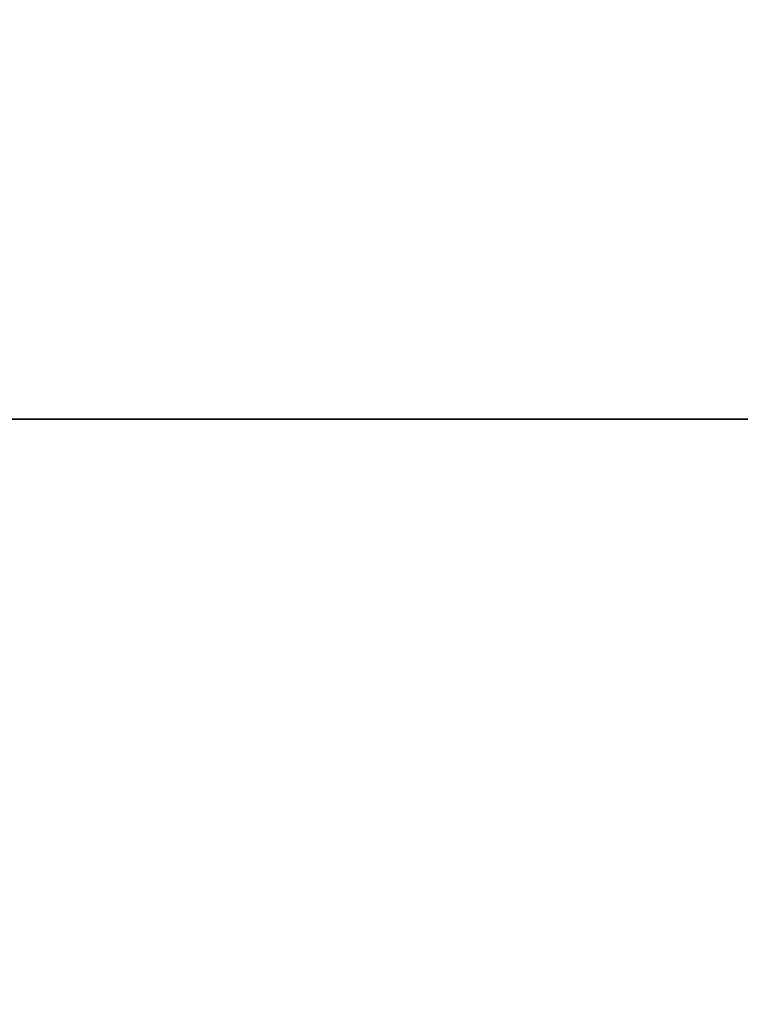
# Model space of a CAD drawing. Header units: millimetres. Extents: x -508 to 6708, y -115 to 193.
# Tile 664 of 1056: x 1883 to 1895, y -20 to -3. Entities that reach past the tile are written whole.
import ezdxf

# ---------------------------------------------------------------- set-up
doc = ezdxf.new("R2010")
doc.units = ezdxf.units.MM
doc.layers.add('151', color=7, linetype='Continuous', true_color=0xffffff)

# ---------------------------------------------------------------- blocks, each defined once
blk = doc.blocks.new('UG_SURFACE_002')
at = {"layer": '151', "color": 252, "linetype": 'Continuous', "lineweight": 35}
for points in [[(2057.5, -10, 2215.25), (2057.5, 174.4, 2215.25), (942.5, 174.4, 2215.25), (942.5, -10, 2215.25)], [(1092.5, -10, 2065.25), (1092.5, 174.4, 2065.25), (1907.5, 174.4, 2065.25), (1907.5, -10, 2065.25)], [(2057.5, -10, 2215.25), (942.5, -10, 2215.25), (1092.5, -10, 2065.25), (1907.5, -10, 2065.25)]]:
    blk.add_3dface(points, dxfattribs=at)
blk = doc.blocks.new('UG_SURFACE_148')
at = {"layer": '151', "color": 252, "linetype": 'Continuous', "lineweight": 35}
for points in [[(1082, -10, 2075.25), (1918, -10, 2075.25), (1916.5, -10, 2073.75), (1083.5, -10, 2073.75)], [(1082, -10, 2075.25), (1082, -21.92, 2075.25), (1918, -21.92, 2075.25), (1918, -10, 2075.25)], [(1083.5, -10, 2073.75), (1916.5, -10, 2073.75), (1916.5, -21.92, 2073.75), (1083.5, -21.92, 2073.75)]]:
    blk.add_3dface(points, dxfattribs=at)

msp = doc.modelspace()

# ---------------------------------------------------------------- linework, layer by layer
at = {"layer": '151', "color": 253, "linetype": 'Continuous', "lineweight": -3}
for p, q in [((942.5, -10, 2215.25), (2057.5, -10, 2215.25)), ((1918, -10, 2075.25), (1082, -10, 2075.25)), ((1916.5, -10, 2073.75), (1083.5, -10, 2073.75)), ((1907.5, -10, 2065.25), (1092.5, -10, 2065.25))]:
    msp.add_line(p, q, dxfattribs=at)

# ---------------------------------------------------------------- block references
for name in ['UG_SURFACE_002', 'UG_SURFACE_148']:
    msp.add_blockref(name, (0, 0), dxfattribs=at)

doc.saveas('drawing.dxf')
